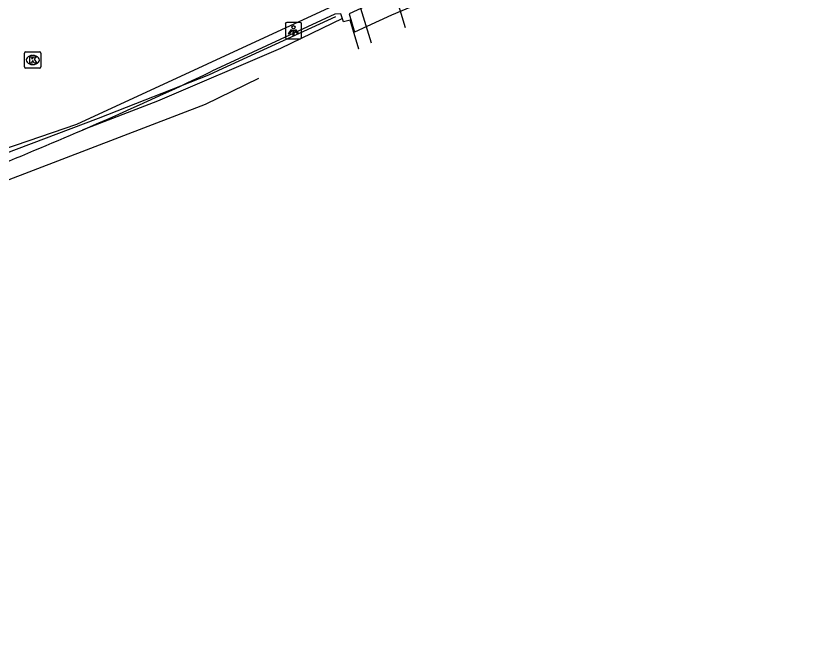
# Model space of a CAD drawing. Extents: x 160806 to 161707, y 383697 to 384148.
# Drawn here: x 161236.93 to 161285.95, y 383704.65 to 383743.17 of the extents above; entities that cross this region are included whole.
import ezdxf

# ---------------------------------------------------------------- set-up
doc = ezdxf.new("R2010")
doc.units = 0
for name, color, linetype in [('IMGEO_Fietspad_open', 7, 'Continuous'), ('IMGEO_Geluidsscherm', 7, 'Continuous'), ('IMGEO_Kolk', 7, 'Continuous'), ('IMGEO_Lichtpunt', 7, 'Continuous'), ('IMGEO_Muur', 7, 'Continuous'), ('IMGEO_Spoorbaan_open', 7, 'Continuous'), ('IMGEO_Terreindeel_gesloten', 7, 'Continuous')]:
    doc.layers.add(name, color=color, linetype=linetype)

msp = doc.modelspace()

# ---------------------------------------------------------------- linework, layer by layer
at = {"layer": 'IMGEO_Fietspad_open'}
msp.add_lwpolyline([(161254.408, 383763.846), (161258.525, 383750), (161259.888, 383745.414), (161260.04, 383744.901), (161260.237, 383744.241), (161260.786, 383742.458)], dxfattribs=at)
at = {"layer": 'IMGEO_Geluidsscherm'}
msp.add_lwpolyline([(161256.51, 383743.12), (161249.612, 383739.954), (161248.72, 383739.54), (161241.963, 383736.873), (161236.193, 383734.685), (161228.693, 383732.22), (161217.372, 383729.033), (161206.635, 383726.018), (161197.727, 383723.507), (161189.766, 383721.326), (161181.188, 383719.127), (161172.534, 383717.021), (161165.045, 383715.375), (161153.988, 383713.232), (161142.982, 383711.386), (161133.826, 383710.13), (161117.867, 383708.27), (161103.056, 383706.669), (161093.058, 383705.562), (161084.681, 383704.654)], dxfattribs=at)
at = {"layer": 'IMGEO_Kolk'}
for p, q in [((161237.463, 383740.04), (161237.463, 383740.892)), ((161237.538, 383740.966), (161238.39, 383740.966)), ((161238.464, 383740.892), (161238.464, 383740.04)), ((161237.951, 383740.746), (161237.976, 383740.746)), ((161238.39, 383739.966), (161237.538, 383739.966)), ((161237.974, 383740.186), (161237.949, 383740.186))]:
    msp.add_line(p, q, dxfattribs=at)
for points in [[(161237.463, 383740.04), (161237.463, 383740.892)], [(161237.538, 383740.966), (161238.39, 383740.966)], [(161238.464, 383740.892), (161238.464, 383740.04)], [(161237.784, 383740.666), (161237.907, 383740.666), (161237.907, 383740.515), (161238.037, 383740.666), (161238.201, 383740.666), (161238.055, 383740.515), (161238.208, 383740.266), (161238.056, 383740.266), (161237.971, 383740.43), (161237.907, 383740.363), (161237.907, 383740.266), (161237.784, 383740.266), (161237.784, 383740.666)], [(161238.39, 383739.966), (161237.538, 383739.966)]]:
    msp.add_lwpolyline(points, dxfattribs=at)
for centre, start, end in [((161237.54, 383740.89), 91.552, 178.448), ((161237.54, 383740.89), 91.552, 178.448), ((161238.388, 383740.89), 1.552, 88.448), ((161238.388, 383740.89), 1.552, 88.448), ((161237.54, 383740.042), 181.552, 268.448), ((161237.54, 383740.042), 181.552, 268.448), ((161238.388, 383740.042), 271.552, 358.448), ((161238.388, 383740.042), 271.552, 358.448)]:
    msp.add_arc(centre, 0.0765, start, end, dxfattribs=at)
for centre, major_axis, ratio, start_param, end_param in [((161237.95, 383740.466), (-0.387, 0.002), 0.722429, 4.712389, 7.853982), ((161237.975, 383740.466), (-0.39, 0.002), 0.717154, 1.570796, 4.712389)]:
    msp.add_ellipse(centre, major_axis=major_axis, ratio=ratio, start_param=start_param, end_param=end_param, dxfattribs=at)
at = {"layer": 'IMGEO_Lichtpunt'}
for p, q in [((161254.338, 383742.77), (161253.53, 383742.77)), ((161254.338, 383742.77), (161253.53, 383742.77)), ((161253.436, 383742.675), (161253.436, 383741.868)), ((161253.436, 383742.675), (161253.436, 383741.868)), ((161254.432, 383741.868), (161254.432, 383742.675)), ((161254.432, 383741.868), (161254.432, 383742.675)), ((161253.53, 383741.774), (161254.338, 383741.774)), ((161253.53, 383741.774), (161254.338, 383741.774))]:
    msp.add_line(p, q, dxfattribs=at)
for points in [[(161253.81, 383742.339), (161253.849, 383742.311), (161253.661, 383742.049), (161253.623, 383742.076), (161253.81, 383742.339)], [(161253.912, 383742.291), (161253.959, 383742.291), (161253.959, 383741.969), (161253.912, 383741.969), (161253.912, 383742.291)], [(161254.022, 383742.311), (161254.06, 383742.338), (161254.247, 383742.076), (161254.208, 383742.048), (161254.022, 383742.311)]]:
    msp.add_lwpolyline(points, dxfattribs=at)
msp.add_circle((161253.935, 383742.473), 0.0994, dxfattribs=at)
for centre, start, end in [((161253.53, 383742.675), 90, 180), ((161253.53, 383742.675), 90, 180), ((161254.338, 383742.675), 0, 90), ((161254.338, 383742.675), 0, 90), ((161253.53, 383741.868), 180, 270), ((161253.53, 383741.868), 180, 270), ((161254.338, 383741.868), 270, 0), ((161254.338, 383741.868), 270, 360)]:
    msp.add_arc(centre, 0.0946, start, end, dxfattribs=at)
at = {"layer": 'IMGEO_Muur'}
for points in [[(161257.809, 383744.453), (161256.653, 383743.919), (161240.638, 383736.519), (161228.633, 383732.395), (161192.037, 383722.084), (161185.94, 383720.532), (161185.806, 383720.507), (161184.529, 383720.269)], [(161258.705, 383741.492), (161258.065, 383743.633), (161257.981, 383743.915), (161257.809, 383744.453)], [(161257.939, 383741.136), (161257.939, 383741.136), (161257.406, 383742.913), (161256.992, 383742.797), (161256.843, 383743.29), (161256.462, 383743.287), (161248.942, 383739.777)], [(161256.93, 383743.002), (161253.147, 383741.172), (161245.611, 383737.936), (161240.987, 383736.164)], [(161190.122, 383719.716), (161196.192, 383721.306), (161206.88, 383724.414), (161219.979, 383728.043), (161231.827, 383731.523), (161236.246, 383733.034), (161248.552, 383737.76), (161251.802, 383739.35)]]:
    msp.add_lwpolyline(points, dxfattribs=at)
for centre, radius, start, end in [((161145.192, 383957.579), 241.25, 293.4009, 295.47069), ((161146.082, 383955.595), 239.076, 290.29432, 293.39406)]:
    msp.add_arc(centre, radius, start, end, dxfattribs=at)
at = {"layer": 'IMGEO_Spoorbaan_open'}
msp.add_lwpolyline([(161285.947, 383755.338), (161284.345, 383754.49), (161268.558, 383747.163), (161262.971, 383744.495), (161259.937, 383743.21), (161257.671, 383742.18)], dxfattribs=at)
at = {"layer": 'IMGEO_Terreindeel_gesloten'}
msp.add_lwpolyline([(161285.947, 383755.338), (161285.655, 383756.314), (161257.339, 383743.293), (161257.671, 383742.18)], dxfattribs=at)

doc.saveas('drawing.dxf')
